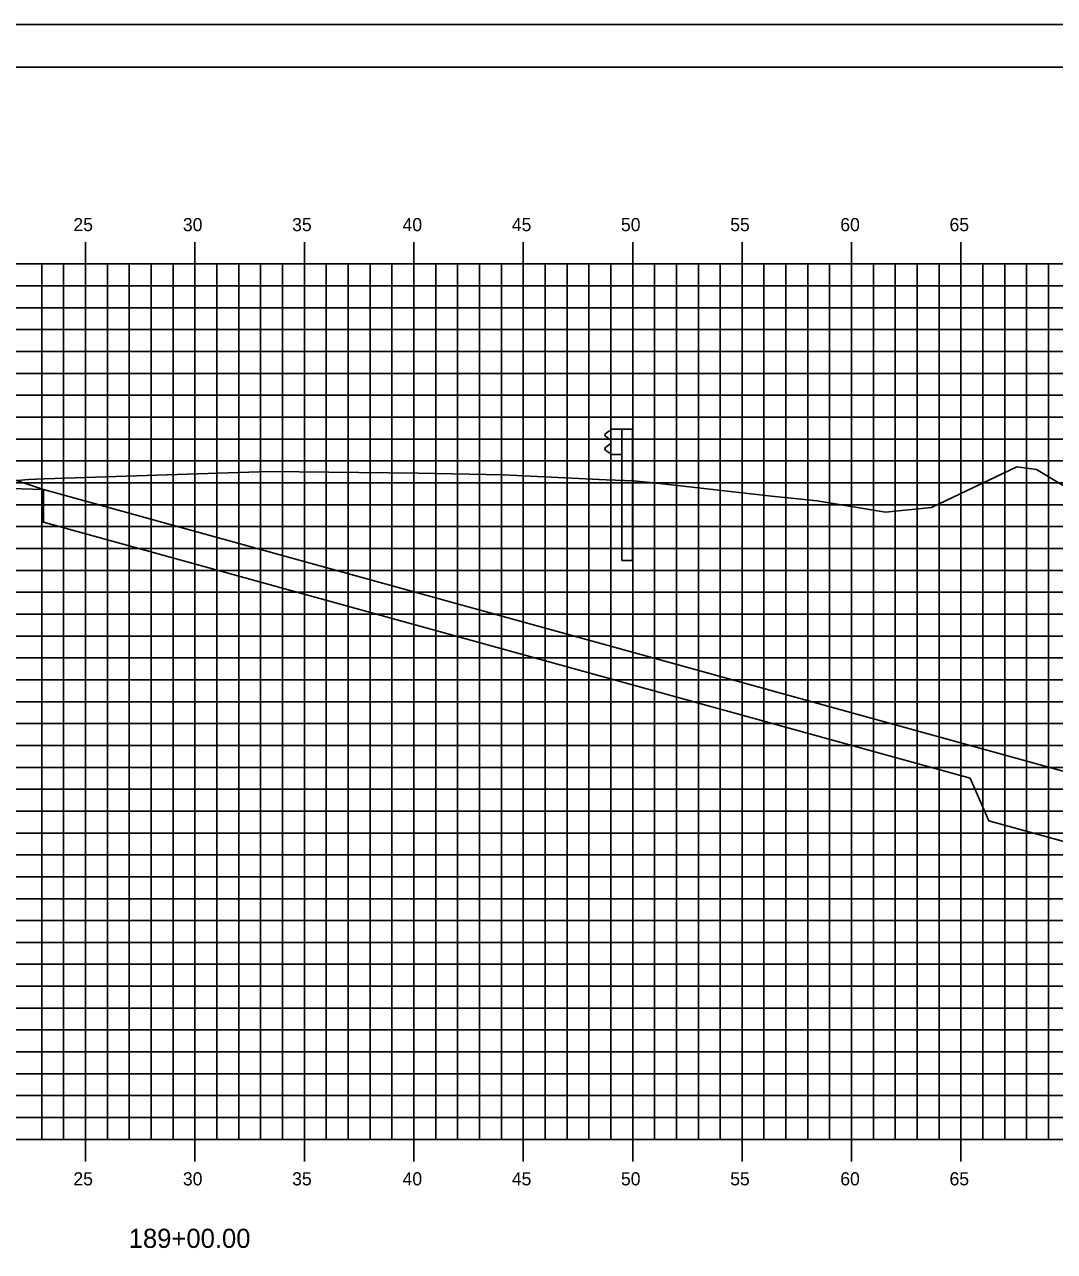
# Model space of a CAD drawing. Extents: x 850598 to 870284, y 366541 to 366651.
# Drawn here: x 861317.4 to 861364.5, y 366595.1 to 366651.2 of the extents above; entities that cross this region are included whole.
import ezdxf

# ---------------------------------------------------------------- set-up
doc = ezdxf.new("R2010")
doc.units = 0
for name, color, linetype in [('BORDER', 7, 'Continuous'), ('D_Drainage_RipRap', 7, 'Continuous'), ('D_Roadway_Centerline', 7, 'Continuous'), ('D_Roadway_SlopeLines', 7, 'Continuous'), ('D_Roadway_SubGrade', 7, 'Continuous'), ('H_V ANNOTATION', 7, 'Continuous'), ('MAJOR', 7, 'Continuous'), ('MINOR', 7, 'Continuous'), ('PLOT BOUNDARY', 7, 'Continuous'), ('S_Guardrail_Beam', 7, 'Continuous'), ('S_Roadway_Centerline', 7, 'Continuous')]:
    doc.layers.add(name, color=color, linetype=linetype)

msp = doc.modelspace()

# ---------------------------------------------------------------- linework, layer by layer
at = {"layer": 'BORDER'}
msp.add_line((861410.211, 366649.225), (861250.211, 366649.225), dxfattribs=at)
at = {"layer": 'D_Drainage_RipRap'}
msp.add_lwpolyline([(861360.628, 366618.225), (861372.482, 366614.95), (861382.344, 366612.225), (861379.344, 366609.225), (861376.344, 366609.225), (861373.344, 366611.5), (861361.49, 366614.775), (861360.628, 366616.725), (861318.29, 366628.423), (861318.29, 366629.923)], close=True, dxfattribs=at)
at = {"layer": 'D_Roadway_Centerline'}
msp.add_lwpolyline([(861265.002, 366629.771), (861266.002, 366629.688), (861267.002, 366629.485), (861268.002, 366629.164), (861270.211, 366628.118), (861274.013, 366629.386), (861280.211, 366631.452), (861284.211, 366631.692), (861295.211, 366632.022), (861306.211, 366632.286), (861310.211, 366632.062), (861312.211, 366631.95), (861318.29, 366629.923), (861360.628, 366618.225), (861372.482, 366614.95), (861382.344, 366612.225), (861386.344, 366612.225)], dxfattribs=at)
at = {"layer": 'D_Roadway_SlopeLines'}
msp.add_lwpolyline([(861318.29, 366629.923), (861382.344, 366612.225), (861382.344, 366612.225)], dxfattribs=at)
at = {"layer": 'D_Roadway_SubGrade'}
msp.add_lwpolyline([(861306.211, 366631.786), (861307.211, 366631.73), (861307.211, 366631.98), (861312.211, 366631.7), (861312.211, 366631.95), (861318.29, 366629.923), (861306.211, 366630.286)], close=True, dxfattribs=at)
at = {"layer": 'MAJOR'}
for p, q in [((861320.211, 366641.227), (861320.211, 366640.225)), ((861320.211, 366641.227), (861320.211, 366640.225)), ((861325.211, 366641.227), (861325.211, 366640.225)), ((861325.211, 366641.227), (861325.211, 366640.225)), ((861330.211, 366641.227), (861330.211, 366640.225)), ((861330.211, 366641.227), (861330.211, 366640.225)), ((861335.211, 366641.227), (861335.211, 366640.225)), ((861335.211, 366641.227), (861335.211, 366640.225)), ((861340.211, 366641.227), (861340.211, 366640.225)), ((861340.211, 366641.227), (861340.211, 366640.225)), ((861345.211, 366641.227), (861345.211, 366640.225)), ((861345.211, 366641.227), (861345.211, 366640.225)), ((861350.211, 366641.227), (861350.211, 366640.225)), ((861350.211, 366641.227), (861350.211, 366640.225)), ((861355.211, 366641.227), (861355.211, 366640.225)), ((861355.211, 366641.227), (861355.211, 366640.225)), ((861360.211, 366641.227), (861360.211, 366640.225)), ((861360.211, 366641.227), (861360.211, 366640.225)), ((861255.211, 366640.225), (861395.211, 366640.225)), ((861255.211, 366640.225), (861395.211, 366640.225)), ((861255.211, 366640.225), (861395.211, 366640.225)), ((861255.211, 366640.225), (861395.211, 366640.225)), ((861320.211, 366600.225), (861320.211, 366640.225)), ((861320.211, 366600.225), (861320.211, 366640.225)), ((861325.211, 366600.225), (861325.211, 366640.225)), ((861325.211, 366600.225), (861325.211, 366640.225)), ((861330.211, 366600.225), (861330.211, 366640.225)), ((861330.211, 366600.225), (861330.211, 366640.225)), ((861335.211, 366600.225), (861335.211, 366640.225)), ((861335.211, 366600.225), (861335.211, 366640.225)), ((861340.211, 366600.225), (861340.211, 366640.225)), ((861340.211, 366600.225), (861340.211, 366640.225)), ((861345.211, 366600.225), (861345.211, 366640.225)), ((861345.211, 366600.225), (861345.211, 366640.225)), ((861350.211, 366600.225), (861350.211, 366640.225)), ((861350.211, 366600.225), (861350.211, 366640.225)), ((861355.211, 366600.225), (861355.211, 366640.225)), ((861355.211, 366600.225), (861355.211, 366640.225)), ((861360.211, 366600.225), (861360.211, 366640.225)), ((861360.211, 366600.225), (861360.211, 366640.225)), ((861255.211, 366635.225), (861395.211, 366635.225)), ((861255.211, 366635.225), (861395.211, 366635.225)), ((861255.211, 366630.225), (861395.211, 366630.225)), ((861255.211, 366630.225), (861395.211, 366630.225)), ((861255.211, 366625.225), (861395.211, 366625.225)), ((861255.211, 366625.225), (861395.211, 366625.225)), ((861255.211, 366620.225), (861395.211, 366620.225)), ((861255.211, 366620.225), (861395.211, 366620.225)), ((861255.211, 366615.225), (861395.211, 366615.225)), ((861255.211, 366615.225), (861395.211, 366615.225)), ((861255.211, 366610.225), (861395.211, 366610.225)), ((861255.211, 366610.225), (861395.211, 366610.225)), ((861255.211, 366605.225), (861395.211, 366605.225)), ((861255.211, 366605.225), (861395.211, 366605.225)), ((861255.211, 366600.225), (861395.211, 366600.225)), ((861255.211, 366600.225), (861395.211, 366600.225)), ((861255.211, 366600.225), (861395.211, 366600.225)), ((861255.211, 366600.225), (861395.211, 366600.225)), ((861320.211, 366599.223), (861320.211, 366600.225)), ((861320.211, 366599.223), (861320.211, 366600.225)), ((861325.211, 366599.223), (861325.211, 366600.225)), ((861325.211, 366599.223), (861325.211, 366600.225)), ((861330.211, 366599.223), (861330.211, 366600.225)), ((861330.211, 366599.223), (861330.211, 366600.225)), ((861335.211, 366599.223), (861335.211, 366600.225)), ((861335.211, 366599.223), (861335.211, 366600.225)), ((861340.211, 366599.223), (861340.211, 366600.225)), ((861340.211, 366599.223), (861340.211, 366600.225)), ((861345.211, 366599.223), (861345.211, 366600.225)), ((861345.211, 366599.223), (861345.211, 366600.225)), ((861350.211, 366599.223), (861350.211, 366600.225)), ((861350.211, 366599.223), (861350.211, 366600.225)), ((861355.211, 366599.223), (861355.211, 366600.225)), ((861355.211, 366599.223), (861355.211, 366600.225)), ((861360.211, 366599.223), (861360.211, 366600.225)), ((861360.211, 366599.223), (861360.211, 366600.225))]:
    msp.add_line(p, q, dxfattribs=at)
at = {"layer": 'MINOR'}
for p, q in [((861318.211, 366600.225), (861318.211, 366640.225)), ((861318.211, 366600.225), (861318.211, 366640.225)), ((861319.211, 366600.225), (861319.211, 366640.225)), ((861319.211, 366600.225), (861319.211, 366640.225)), ((861321.211, 366600.225), (861321.211, 366640.225)), ((861321.211, 366600.225), (861321.211, 366640.225)), ((861322.211, 366600.225), (861322.211, 366640.225)), ((861322.211, 366600.225), (861322.211, 366640.225)), ((861323.211, 366600.225), (861323.211, 366640.225)), ((861323.211, 366600.225), (861323.211, 366640.225)), ((861324.211, 366600.225), (861324.211, 366640.225)), ((861324.211, 366600.225), (861324.211, 366640.225)), ((861326.211, 366600.225), (861326.211, 366640.225)), ((861326.211, 366600.225), (861326.211, 366640.225)), ((861327.211, 366600.225), (861327.211, 366640.225)), ((861327.211, 366600.225), (861327.211, 366640.225)), ((861328.211, 366600.225), (861328.211, 366640.225)), ((861328.211, 366600.225), (861328.211, 366640.225)), ((861329.211, 366600.225), (861329.211, 366640.225)), ((861329.211, 366600.225), (861329.211, 366640.225)), ((861331.211, 366600.225), (861331.211, 366640.225)), ((861331.211, 366600.225), (861331.211, 366640.225)), ((861332.211, 366600.225), (861332.211, 366640.225)), ((861332.211, 366600.225), (861332.211, 366640.225)), ((861333.211, 366600.225), (861333.211, 366640.225)), ((861333.211, 366600.225), (861333.211, 366640.225)), ((861334.211, 366600.225), (861334.211, 366640.225)), ((861334.211, 366600.225), (861334.211, 366640.225)), ((861336.211, 366600.225), (861336.211, 366640.225)), ((861336.211, 366600.225), (861336.211, 366640.225)), ((861337.211, 366600.225), (861337.211, 366640.225)), ((861337.211, 366600.225), (861337.211, 366640.225)), ((861338.211, 366600.225), (861338.211, 366640.225)), ((861338.211, 366600.225), (861338.211, 366640.225)), ((861339.211, 366600.225), (861339.211, 366640.225)), ((861339.211, 366600.225), (861339.211, 366640.225)), ((861341.211, 366600.225), (861341.211, 366640.225)), ((861341.211, 366600.225), (861341.211, 366640.225)), ((861342.211, 366600.225), (861342.211, 366640.225)), ((861342.211, 366600.225), (861342.211, 366640.225)), ((861343.211, 366600.225), (861343.211, 366640.225)), ((861343.211, 366600.225), (861343.211, 366640.225)), ((861344.211, 366600.225), (861344.211, 366640.225)), ((861344.211, 366600.225), (861344.211, 366640.225)), ((861346.211, 366600.225), (861346.211, 366640.225)), ((861346.211, 366600.225), (861346.211, 366640.225)), ((861347.211, 366600.225), (861347.211, 366640.225)), ((861347.211, 366600.225), (861347.211, 366640.225)), ((861348.211, 366600.225), (861348.211, 366640.225)), ((861348.211, 366600.225), (861348.211, 366640.225)), ((861349.211, 366600.225), (861349.211, 366640.225)), ((861349.211, 366600.225), (861349.211, 366640.225)), ((861351.211, 366600.225), (861351.211, 366640.225)), ((861351.211, 366600.225), (861351.211, 366640.225)), ((861352.211, 366600.225), (861352.211, 366640.225)), ((861352.211, 366600.225), (861352.211, 366640.225)), ((861353.211, 366600.225), (861353.211, 366640.225)), ((861353.211, 366600.225), (861353.211, 366640.225)), ((861354.211, 366600.225), (861354.211, 366640.225)), ((861354.211, 366600.225), (861354.211, 366640.225)), ((861356.211, 366600.225), (861356.211, 366640.225)), ((861356.211, 366600.225), (861356.211, 366640.225)), ((861357.211, 366600.225), (861357.211, 366640.225)), ((861357.211, 366600.225), (861357.211, 366640.225)), ((861358.211, 366600.225), (861358.211, 366640.225)), ((861358.211, 366600.225), (861358.211, 366640.225)), ((861359.211, 366600.225), (861359.211, 366640.225)), ((861359.211, 366600.225), (861359.211, 366640.225)), ((861361.211, 366600.225), (861361.211, 366640.225)), ((861361.211, 366600.225), (861361.211, 366640.225)), ((861362.211, 366600.225), (861362.211, 366640.225)), ((861362.211, 366600.225), (861362.211, 366640.225)), ((861363.211, 366600.225), (861363.211, 366640.225)), ((861363.211, 366600.225), (861363.211, 366640.225)), ((861364.211, 366600.225), (861364.211, 366640.225)), ((861364.211, 366600.225), (861364.211, 366640.225)), ((861255.211, 366639.225), (861395.211, 366639.225)), ((861255.211, 366639.225), (861395.211, 366639.225)), ((861255.211, 366638.225), (861395.211, 366638.225)), ((861255.211, 366638.225), (861395.211, 366638.225)), ((861255.211, 366637.225), (861395.211, 366637.225)), ((861255.211, 366637.225), (861395.211, 366637.225)), ((861255.211, 366636.225), (861395.211, 366636.225)), ((861255.211, 366636.225), (861395.211, 366636.225)), ((861255.211, 366634.225), (861395.211, 366634.225)), ((861255.211, 366634.225), (861395.211, 366634.225)), ((861255.211, 366633.225), (861395.211, 366633.225)), ((861255.211, 366633.225), (861395.211, 366633.225)), ((861255.211, 366632.225), (861395.211, 366632.225)), ((861255.211, 366632.225), (861395.211, 366632.225)), ((861255.211, 366631.225), (861395.211, 366631.225)), ((861255.211, 366631.225), (861395.211, 366631.225)), ((861255.211, 366629.225), (861395.211, 366629.225)), ((861255.211, 366629.225), (861395.211, 366629.225)), ((861255.211, 366628.225), (861395.211, 366628.225)), ((861255.211, 366628.225), (861395.211, 366628.225)), ((861255.211, 366627.225), (861395.211, 366627.225)), ((861255.211, 366627.225), (861395.211, 366627.225)), ((861255.211, 366626.225), (861395.211, 366626.225)), ((861255.211, 366626.225), (861395.211, 366626.225)), ((861255.211, 366624.225), (861395.211, 366624.225)), ((861255.211, 366624.225), (861395.211, 366624.225)), ((861255.211, 366623.225), (861395.211, 366623.225)), ((861255.211, 366623.225), (861395.211, 366623.225)), ((861255.211, 366622.225), (861395.211, 366622.225)), ((861255.211, 366622.225), (861395.211, 366622.225)), ((861255.211, 366621.225), (861395.211, 366621.225)), ((861255.211, 366621.225), (861395.211, 366621.225)), ((861255.211, 366619.225), (861395.211, 366619.225)), ((861255.211, 366619.225), (861395.211, 366619.225)), ((861255.211, 366618.225), (861395.211, 366618.225)), ((861255.211, 366618.225), (861395.211, 366618.225)), ((861255.211, 366617.225), (861395.211, 366617.225)), ((861255.211, 366617.225), (861395.211, 366617.225)), ((861255.211, 366616.225), (861395.211, 366616.225)), ((861255.211, 366616.225), (861395.211, 366616.225)), ((861255.211, 366614.225), (861395.211, 366614.225)), ((861255.211, 366614.225), (861395.211, 366614.225)), ((861255.211, 366613.225), (861395.211, 366613.225)), ((861255.211, 366613.225), (861395.211, 366613.225)), ((861255.211, 366612.225), (861395.211, 366612.225)), ((861255.211, 366612.225), (861395.211, 366612.225)), ((861255.211, 366611.225), (861395.211, 366611.225)), ((861255.211, 366611.225), (861395.211, 366611.225)), ((861255.211, 366609.225), (861395.211, 366609.225)), ((861255.211, 366609.225), (861395.211, 366609.225)), ((861255.211, 366608.225), (861395.211, 366608.225)), ((861255.211, 366608.225), (861395.211, 366608.225)), ((861255.211, 366607.225), (861395.211, 366607.225)), ((861255.211, 366607.225), (861395.211, 366607.225)), ((861255.211, 366606.225), (861395.211, 366606.225)), ((861255.211, 366606.225), (861395.211, 366606.225)), ((861255.211, 366604.225), (861395.211, 366604.225)), ((861255.211, 366604.225), (861395.211, 366604.225)), ((861255.211, 366603.225), (861395.211, 366603.225)), ((861255.211, 366603.225), (861395.211, 366603.225)), ((861255.211, 366602.225), (861395.211, 366602.225)), ((861255.211, 366602.225), (861395.211, 366602.225)), ((861255.211, 366601.225), (861395.211, 366601.225)), ((861255.211, 366601.225), (861395.211, 366601.225))]:
    msp.add_line(p, q, dxfattribs=at)
at = {"layer": 'PLOT BOUNDARY'}
msp.add_lwpolyline([(861242.118, 366541.166), (861412.118, 366541.166), (861412.118, 366651.166), (861242.118, 366651.166)], close=True, dxfattribs=at)
at = {"layer": 'S_Guardrail_Beam'}
for p, q in [((861344.12, 366632.586), (861343.977, 366632.486)), ((861343.977, 366632.343), (861344.172, 366632.207)), ((861344.219, 366632.608), (861344.137, 366632.593)), ((861344.219, 366632.681), (861344.709, 366632.681)), ((861344.219, 366631.514), (861344.219, 366632.681)), ((861344.709, 366632.681), (861345.2, 366632.681)), ((861344.709, 366632.681), (861344.709, 366631.514)), ((861345.2, 366632.681), (861345.2, 366626.681)), ((861344.172, 366631.987), (861343.977, 366631.851)), ((861343.977, 366631.708), (861344.12, 366631.608)), ((861344.206, 366632.143), (861344.206, 366632.052)), ((861344.137, 366631.601), (861344.219, 366631.587)), ((861344.709, 366631.514), (861344.219, 366631.514)), ((861344.709, 366626.681), (861344.709, 366631.514)), ((861344.709, 366626.681), (861345.2, 366626.681))]:
    msp.add_line(p, q, dxfattribs=at)
for centre, major_axis, start_param, end_param in [((861344.027, 366632.415), (-0.0877, 0), 5.323254, 7.243116), ((861344.144, 366632.552), (-0.0417, 0), 4.886922, 5.323254), ((861344.027, 366631.78), (-0.0877, 0), 5.323254, 7.243116), ((861344.127, 366632.143), (0.0789, 0), 0, 0.959931), ((861344.127, 366632.052), (0.0789, 0), 5.323254, 6.283185), ((861344.144, 366631.642), (-0.0417, 0), 0.959931, 1.396263)]:
    msp.add_ellipse(centre, major_axis=major_axis, ratio=0.995501, start_param=start_param, end_param=end_param, dxfattribs=at)
at = {"layer": 'S_Roadway_Centerline'}
msp.add_lwpolyline([(861317.099, 366630.335), (861317.599, 366630.381), (861318.341, 366630.404), (861328.604, 366630.745), (861335.421, 366630.672), (861339.287, 366630.595), (861343.997, 366630.368), (861345.258, 366630.32), (861346.457, 366630.195), (861351.56, 366629.622), (861353.634, 366629.405), (861356.77, 366628.884), (861358.871, 366629.097), (861362.763, 366630.96), (861363.656, 366630.839), (861366.028, 366629.418), (861377.697, 366618.967), (861381.45, 366616.12), (861382.098, 366615.631), (861383.44, 366613.59), (861390.509, 366610.268), (861395.211, 366607.3)], dxfattribs=at)

# ---------------------------------------------------------------- texts
at = {"layer": 'H_V ANNOTATION'}
for s, height, p in [('25', 0.6, (861319.657, 366641.725)), ('30', 0.6, (861324.66, 366641.725)), ('35', 0.6, (861329.652, 366641.725)), ('40', 0.6, (861334.697, 366641.725)), ('45', 0.6, (861339.689, 366641.725)), ('50', 0.6, (861344.676, 366641.725)), ('55', 0.6, (861349.668, 366641.725)), ('60', 0.6, (861354.697, 366641.725)), ('65', 0.6, (861359.689, 366641.725)), ('25', 0.6, (861319.657, 366598.125)), ('30', 0.6, (861324.66, 366598.125)), ('35', 0.6, (861329.652, 366598.125)), ('40', 0.6, (861334.697, 366598.125)), ('45', 0.6, (861339.689, 366598.125)), ('50', 0.6, (861344.676, 366598.125)), ('55', 0.6, (861349.668, 366598.125)), ('60', 0.6, (861354.697, 366598.125)), ('65', 0.6, (861359.689, 366598.125)), ('189+00.00', 0.875, (861322.184, 366595.268))]:
    msp.add_text(s, height=height, dxfattribs=at).set_placement(p)
at = {"layer": 'S_Roadway_Centerline'}
for s, p in [('C', (861328.599, 366630.745)), ('L', (861328.604, 366630.737))]:
    msp.add_text(s, height=0.0146, dxfattribs=at).set_placement(p)

doc.saveas('drawing.dxf')
